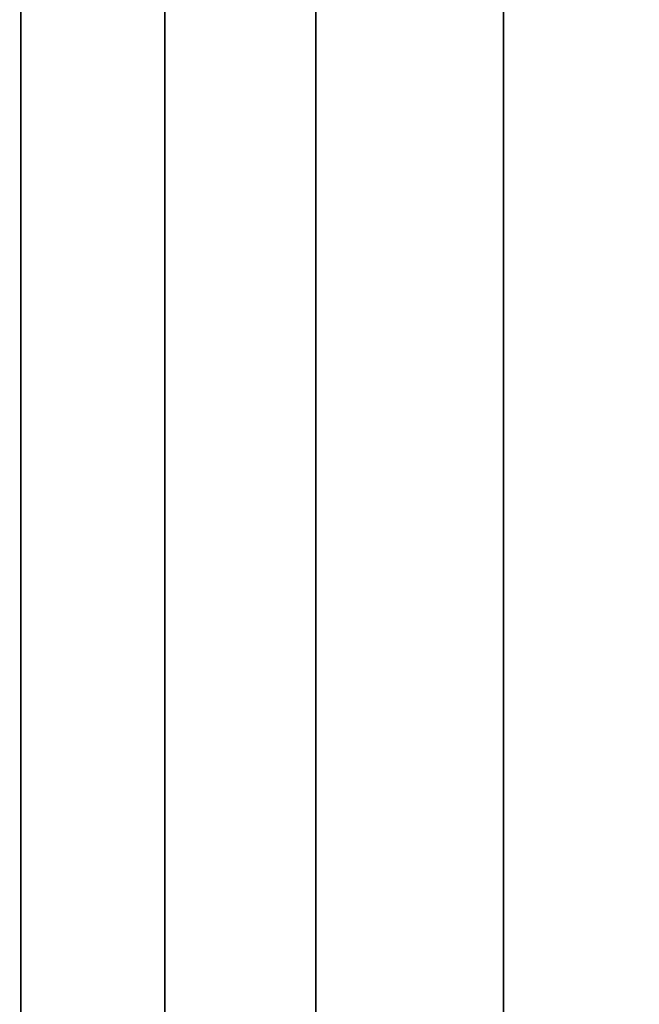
# Model space of a CAD drawing. Extents: x -1299 to -1246.9, y 2743.7 to 2747.9.
# Tile 357 of 1056: x -1289.0081 to -1288.9876, y 2747.7898 to 2747.8223. Entities that reach past the tile are written whole.
import ezdxf

# ---------------------------------------------------------------- set-up
doc = ezdxf.new("R2010")
doc.units = 0
doc.header["$LTSCALE"] = 150
doc.header["$MEASUREMENT"] = 0
doc.layers.add('3DFACE_BOLT', color=7, linetype='CONTINUOUS')
doc.layers.add('3DFACE_SHAPE', color=7, linetype='CONTINUOUS')

msp = doc.modelspace()

# ---------------------------------------------------------------- linework, layer by layer
at = {"layer": '3DFACE_BOLT', "color": 1}
for points, invisible_edges in [([(-1289.018079, 2747.815136, 0.126417), (-1289.018079, 2747.821824, 0.138), (-1289.008079, 2747.815136, 0.126417)], 14), ([(-1289.008079, 2747.815136, 0.126417), (-1289.018079, 2747.821824, 0.138), (-1289.008079, 2747.821824, 0.138)], 3), ([(-1289.018079, 2747.821824, 0.138), (-1289.018079, 2747.815136, 0.149583), (-1289.008079, 2747.821824, 0.138)], 14), ([(-1289.008079, 2747.821824, 0.138), (-1289.018079, 2747.815136, 0.149583), (-1289.008079, 2747.815136, 0.149583)], 3), ([(-1289.018079, 2747.815136, 0.056417), (-1289.018079, 2747.821824, 0.068), (-1289.008079, 2747.815136, 0.056417)], 14), ([(-1289.008079, 2747.815136, 0.056417), (-1289.018079, 2747.821824, 0.068), (-1289.008079, 2747.821824, 0.068)], 3), ([(-1289.018079, 2747.821824, 0.068), (-1289.018079, 2747.815136, 0.079583), (-1289.008079, 2747.821824, 0.068)], 14), ([(-1289.008079, 2747.821824, 0.068), (-1289.018079, 2747.815136, 0.079583), (-1289.008079, 2747.815136, 0.079583)], 3), ([(-1289.008079, 2747.815136, 0.126417), (-1289.008079, 2747.821824, 0.138), (-1289.008079, 2747.815136, 0.149583)], 12), ([(-1289.008079, 2747.815136, 0.056417), (-1289.008079, 2747.821824, 0.068), (-1289.008079, 2747.815136, 0.079583)], 12), ([(-1289.008079, 2747.816057, 0.135528), (-1289.008079, 2747.816449, 0.138), (-1288.958079, 2747.816057, 0.135528)], 14), ([(-1288.958079, 2747.816057, 0.135528), (-1289.008079, 2747.816449, 0.138), (-1288.958079, 2747.816449, 0.138)], 3), ([(-1289.008079, 2747.816449, 0.138), (-1289.008079, 2747.816057, 0.140472), (-1288.958079, 2747.816449, 0.138)], 14), ([(-1288.958079, 2747.816449, 0.138), (-1289.008079, 2747.816057, 0.140472), (-1288.958079, 2747.816057, 0.140472)], 3), ([(-1289.008079, 2747.816057, 0.140472), (-1289.008079, 2747.816449, 0.138), (-1289.008079, 2747.816057, 0.135528)], 12), ([(-1289.008079, 2747.816057, 0.065528), (-1289.008079, 2747.816449, 0.068), (-1288.958079, 2747.816057, 0.065528)], 14), ([(-1288.958079, 2747.816057, 0.065528), (-1289.008079, 2747.816449, 0.068), (-1288.958079, 2747.816449, 0.068)], 3), ([(-1289.008079, 2747.816449, 0.068), (-1289.008079, 2747.816057, 0.070472), (-1288.958079, 2747.816449, 0.068)], 14), ([(-1288.958079, 2747.816449, 0.068), (-1289.008079, 2747.816057, 0.070472), (-1288.958079, 2747.816057, 0.070472)], 3), ([(-1289.008079, 2747.816057, 0.070472), (-1289.008079, 2747.816449, 0.068), (-1289.008079, 2747.816057, 0.065528)], 12), ([(-1289.008079, 2747.814921, 0.133298), (-1289.008079, 2747.816057, 0.135528), (-1288.958079, 2747.814921, 0.133298)], 14), ([(-1288.958079, 2747.814921, 0.133298), (-1289.008079, 2747.816057, 0.135528), (-1288.958079, 2747.816057, 0.135528)], 3), ([(-1289.008079, 2747.816057, 0.140472), (-1289.008079, 2747.814921, 0.142702), (-1288.958079, 2747.816057, 0.140472)], 14), ([(-1288.958079, 2747.816057, 0.140472), (-1289.008079, 2747.814921, 0.142702), (-1288.958079, 2747.814921, 0.142702)], 3), ([(-1289.008079, 2747.814921, 0.142702), (-1289.008079, 2747.816057, 0.140472), (-1289.008079, 2747.814921, 0.133298)], 14), ([(-1289.008079, 2747.814921, 0.133298), (-1289.008079, 2747.816057, 0.140472), (-1289.008079, 2747.816057, 0.135528)], 3), ([(-1289.008079, 2747.814921, 0.063298), (-1289.008079, 2747.816057, 0.065528), (-1288.958079, 2747.814921, 0.063298)], 14), ([(-1288.958079, 2747.814921, 0.063298), (-1289.008079, 2747.816057, 0.065528), (-1288.958079, 2747.816057, 0.065528)], 3), ([(-1289.008079, 2747.816057, 0.070472), (-1289.008079, 2747.814921, 0.072702), (-1288.958079, 2747.816057, 0.070472)], 14), ([(-1288.958079, 2747.816057, 0.070472), (-1289.008079, 2747.814921, 0.072702), (-1288.958079, 2747.814921, 0.072702)], 3), ([(-1289.008079, 2747.814921, 0.072702), (-1289.008079, 2747.816057, 0.070472), (-1289.008079, 2747.814921, 0.063298)], 14), ([(-1289.008079, 2747.814921, 0.063298), (-1289.008079, 2747.816057, 0.070472), (-1289.008079, 2747.816057, 0.065528)], 3), ([(-1289.018079, 2747.801761, 0.126417), (-1289.018079, 2747.815136, 0.126417), (-1289.008079, 2747.801761, 0.126417)], 14), ([(-1289.008079, 2747.801761, 0.126417), (-1289.018079, 2747.815136, 0.126417), (-1289.008079, 2747.815136, 0.126417)], 3), ([(-1289.018079, 2747.815136, 0.149583), (-1289.018079, 2747.801761, 0.149583), (-1289.008079, 2747.815136, 0.149583)], 14), ([(-1289.008079, 2747.815136, 0.149583), (-1289.018079, 2747.801761, 0.149583), (-1289.008079, 2747.801761, 0.149583)], 3), ([(-1289.018079, 2747.801761, 0.056417), (-1289.018079, 2747.815136, 0.056417), (-1289.008079, 2747.801761, 0.056417)], 14), ([(-1289.008079, 2747.801761, 0.056417), (-1289.018079, 2747.815136, 0.056417), (-1289.008079, 2747.815136, 0.056417)], 3), ([(-1289.018079, 2747.815136, 0.079583), (-1289.018079, 2747.801761, 0.079583), (-1289.008079, 2747.815136, 0.079583)], 14), ([(-1289.008079, 2747.815136, 0.079583), (-1289.018079, 2747.801761, 0.079583), (-1289.008079, 2747.801761, 0.079583)], 3), ([(-1289.008079, 2747.801761, 0.126417), (-1289.008079, 2747.815136, 0.126417), (-1289.008079, 2747.801761, 0.149583)], 14), ([(-1289.008079, 2747.801761, 0.149583), (-1289.008079, 2747.815136, 0.126417), (-1289.008079, 2747.815136, 0.149583)], 3), ([(-1289.008079, 2747.801761, 0.056417), (-1289.008079, 2747.815136, 0.056417), (-1289.008079, 2747.801761, 0.079583)], 14), ([(-1289.008079, 2747.801761, 0.079583), (-1289.008079, 2747.815136, 0.056417), (-1289.008079, 2747.815136, 0.079583)], 3), ([(-1289.008079, 2747.813151, 0.131528), (-1289.008079, 2747.814921, 0.133298), (-1288.958079, 2747.813151, 0.131528)], 14), ([(-1288.958079, 2747.813151, 0.131528), (-1289.008079, 2747.814921, 0.133298), (-1288.958079, 2747.814921, 0.133298)], 3), ([(-1289.008079, 2747.814921, 0.142702), (-1289.008079, 2747.813151, 0.144472), (-1288.958079, 2747.814921, 0.142702)], 14), ([(-1288.958079, 2747.814921, 0.142702), (-1289.008079, 2747.813151, 0.144472), (-1288.958079, 2747.813151, 0.144472)], 3), ([(-1289.008079, 2747.813151, 0.144472), (-1289.008079, 2747.814921, 0.142702), (-1289.008079, 2747.813151, 0.131528)], 14), ([(-1289.008079, 2747.813151, 0.131528), (-1289.008079, 2747.814921, 0.142702), (-1289.008079, 2747.814921, 0.133298)], 3), ([(-1289.008079, 2747.813151, 0.061528), (-1289.008079, 2747.814921, 0.063298), (-1288.958079, 2747.813151, 0.061528)], 14), ([(-1288.958079, 2747.813151, 0.061528), (-1289.008079, 2747.814921, 0.063298), (-1288.958079, 2747.814921, 0.063298)], 3), ([(-1289.008079, 2747.814921, 0.072702), (-1289.008079, 2747.813151, 0.074472), (-1288.958079, 2747.814921, 0.072702)], 14), ([(-1288.958079, 2747.814921, 0.072702), (-1289.008079, 2747.813151, 0.074472), (-1288.958079, 2747.813151, 0.074472)], 3), ([(-1289.008079, 2747.813151, 0.074472), (-1289.008079, 2747.814921, 0.072702), (-1289.008079, 2747.813151, 0.061528)], 14), ([(-1289.008079, 2747.813151, 0.061528), (-1289.008079, 2747.814921, 0.072702), (-1289.008079, 2747.814921, 0.063298)], 3), ([(-1289.008079, 2747.810921, 0.130392), (-1289.008079, 2747.813151, 0.131528), (-1288.958079, 2747.810921, 0.130392)], 14), ([(-1288.958079, 2747.810921, 0.130392), (-1289.008079, 2747.813151, 0.131528), (-1288.958079, 2747.813151, 0.131528)], 3), ([(-1289.008079, 2747.813151, 0.144472), (-1289.008079, 2747.810921, 0.145608), (-1288.958079, 2747.813151, 0.144472)], 14), ([(-1288.958079, 2747.813151, 0.144472), (-1289.008079, 2747.810921, 0.145608), (-1288.958079, 2747.810921, 0.145608)], 3), ([(-1289.008079, 2747.810921, 0.145608), (-1289.008079, 2747.813151, 0.144472), (-1289.008079, 2747.810921, 0.130392)], 14), ([(-1289.008079, 2747.810921, 0.130392), (-1289.008079, 2747.813151, 0.144472), (-1289.008079, 2747.813151, 0.131528)], 3), ([(-1289.008079, 2747.810921, 0.060392), (-1289.008079, 2747.813151, 0.061528), (-1288.958079, 2747.810921, 0.060392)], 14), ([(-1288.958079, 2747.810921, 0.060392), (-1289.008079, 2747.813151, 0.061528), (-1288.958079, 2747.813151, 0.061528)], 3), ([(-1289.008079, 2747.813151, 0.074472), (-1289.008079, 2747.810921, 0.075608), (-1288.958079, 2747.813151, 0.074472)], 14), ([(-1288.958079, 2747.813151, 0.074472), (-1289.008079, 2747.810921, 0.075608), (-1288.958079, 2747.810921, 0.075608)], 3), ([(-1289.008079, 2747.810921, 0.075608), (-1289.008079, 2747.813151, 0.074472), (-1289.008079, 2747.810921, 0.060392)], 14), ([(-1289.008079, 2747.810921, 0.060392), (-1289.008079, 2747.813151, 0.074472), (-1289.008079, 2747.813151, 0.061528)], 3), ([(-1289.008079, 2747.808449, 0.13), (-1289.008079, 2747.810921, 0.130392), (-1288.958079, 2747.808449, 0.13)], 14), ([(-1288.958079, 2747.808449, 0.13), (-1289.008079, 2747.810921, 0.130392), (-1288.958079, 2747.810921, 0.130392)], 3), ([(-1289.008079, 2747.810921, 0.145608), (-1289.008079, 2747.808449, 0.146), (-1288.958079, 2747.810921, 0.145608)], 14), ([(-1288.958079, 2747.810921, 0.145608), (-1289.008079, 2747.808449, 0.146), (-1288.958079, 2747.808449, 0.146)], 3), ([(-1289.008079, 2747.808449, 0.146), (-1289.008079, 2747.810921, 0.145608), (-1289.008079, 2747.808449, 0.13)], 14), ([(-1289.008079, 2747.808449, 0.13), (-1289.008079, 2747.810921, 0.145608), (-1289.008079, 2747.810921, 0.130392)], 3), ([(-1289.008079, 2747.808449, 0.06), (-1289.008079, 2747.810921, 0.060392), (-1288.958079, 2747.808449, 0.06)], 14), ([(-1288.958079, 2747.808449, 0.06), (-1289.008079, 2747.810921, 0.060392), (-1288.958079, 2747.810921, 0.060392)], 3), ([(-1289.008079, 2747.810921, 0.075608), (-1289.008079, 2747.808449, 0.076), (-1288.958079, 2747.810921, 0.075608)], 14), ([(-1288.958079, 2747.810921, 0.075608), (-1289.008079, 2747.808449, 0.076), (-1288.958079, 2747.808449, 0.076)], 3), ([(-1289.008079, 2747.808449, 0.076), (-1289.008079, 2747.810921, 0.075608), (-1289.008079, 2747.808449, 0.06)], 14), ([(-1289.008079, 2747.808449, 0.06), (-1289.008079, 2747.810921, 0.075608), (-1289.008079, 2747.810921, 0.060392)], 3), ([(-1289.008079, 2747.805976, 0.130392), (-1289.008079, 2747.808449, 0.13), (-1288.958079, 2747.805976, 0.130392)], 14), ([(-1288.958079, 2747.805976, 0.130392), (-1289.008079, 2747.808449, 0.13), (-1288.958079, 2747.808449, 0.13)], 3), ([(-1289.008079, 2747.808449, 0.146), (-1289.008079, 2747.805976, 0.145608), (-1288.958079, 2747.808449, 0.146)], 14), ([(-1288.958079, 2747.808449, 0.146), (-1289.008079, 2747.805976, 0.145608), (-1288.958079, 2747.805976, 0.145608)], 3), ([(-1289.008079, 2747.805976, 0.145608), (-1289.008079, 2747.808449, 0.146), (-1289.008079, 2747.805976, 0.130392)], 14), ([(-1289.008079, 2747.805976, 0.130392), (-1289.008079, 2747.808449, 0.146), (-1289.008079, 2747.808449, 0.13)], 3), ([(-1289.008079, 2747.805976, 0.060392), (-1289.008079, 2747.808449, 0.06), (-1288.958079, 2747.805976, 0.060392)], 14), ([(-1288.958079, 2747.805976, 0.060392), (-1289.008079, 2747.808449, 0.06), (-1288.958079, 2747.808449, 0.06)], 3), ([(-1289.008079, 2747.808449, 0.076), (-1289.008079, 2747.805976, 0.075608), (-1288.958079, 2747.808449, 0.076)], 14), ([(-1288.958079, 2747.808449, 0.076), (-1289.008079, 2747.805976, 0.075608), (-1288.958079, 2747.805976, 0.075608)], 3), ([(-1289.008079, 2747.805976, 0.075608), (-1289.008079, 2747.808449, 0.076), (-1289.008079, 2747.805976, 0.060392)], 14), ([(-1289.008079, 2747.805976, 0.060392), (-1289.008079, 2747.808449, 0.076), (-1289.008079, 2747.808449, 0.06)], 3), ([(-1289.008079, 2747.803746, 0.131528), (-1289.008079, 2747.805976, 0.130392), (-1288.958079, 2747.803746, 0.131528)], 14), ([(-1288.958079, 2747.803746, 0.131528), (-1289.008079, 2747.805976, 0.130392), (-1288.958079, 2747.805976, 0.130392)], 3), ([(-1289.008079, 2747.805976, 0.145608), (-1289.008079, 2747.803746, 0.144472), (-1288.958079, 2747.805976, 0.145608)], 14), ([(-1288.958079, 2747.805976, 0.145608), (-1289.008079, 2747.803746, 0.144472), (-1288.958079, 2747.803746, 0.144472)], 3), ([(-1289.008079, 2747.803746, 0.144472), (-1289.008079, 2747.805976, 0.145608), (-1289.008079, 2747.803746, 0.131528)], 14), ([(-1289.008079, 2747.803746, 0.131528), (-1289.008079, 2747.805976, 0.145608), (-1289.008079, 2747.805976, 0.130392)], 3), ([(-1289.008079, 2747.803746, 0.061528), (-1289.008079, 2747.805976, 0.060392), (-1288.958079, 2747.803746, 0.061528)], 14), ([(-1288.958079, 2747.803746, 0.061528), (-1289.008079, 2747.805976, 0.060392), (-1288.958079, 2747.805976, 0.060392)], 3), ([(-1289.008079, 2747.805976, 0.075608), (-1289.008079, 2747.803746, 0.074472), (-1288.958079, 2747.805976, 0.075608)], 14), ([(-1288.958079, 2747.805976, 0.075608), (-1289.008079, 2747.803746, 0.074472), (-1288.958079, 2747.803746, 0.074472)], 3), ([(-1289.008079, 2747.803746, 0.074472), (-1289.008079, 2747.805976, 0.075608), (-1289.008079, 2747.803746, 0.061528)], 14), ([(-1289.008079, 2747.803746, 0.061528), (-1289.008079, 2747.805976, 0.075608), (-1289.008079, 2747.805976, 0.060392)], 3), ([(-1289.008079, 2747.801976, 0.133298), (-1289.008079, 2747.803746, 0.131528), (-1288.958079, 2747.801976, 0.133298)], 14), ([(-1288.958079, 2747.801976, 0.133298), (-1289.008079, 2747.803746, 0.131528), (-1288.958079, 2747.803746, 0.131528)], 3), ([(-1289.008079, 2747.803746, 0.144472), (-1289.008079, 2747.801976, 0.142702), (-1288.958079, 2747.803746, 0.144472)], 14), ([(-1288.958079, 2747.803746, 0.144472), (-1289.008079, 2747.801976, 0.142702), (-1288.958079, 2747.801976, 0.142702)], 3), ([(-1289.008079, 2747.801976, 0.142702), (-1289.008079, 2747.803746, 0.144472), (-1289.008079, 2747.801976, 0.133298)], 14), ([(-1289.008079, 2747.801976, 0.133298), (-1289.008079, 2747.803746, 0.144472), (-1289.008079, 2747.803746, 0.131528)], 3), ([(-1289.008079, 2747.801976, 0.063298), (-1289.008079, 2747.803746, 0.061528), (-1288.958079, 2747.801976, 0.063298)], 14), ([(-1288.958079, 2747.801976, 0.063298), (-1289.008079, 2747.803746, 0.061528), (-1288.958079, 2747.803746, 0.061528)], 3), ([(-1289.008079, 2747.803746, 0.074472), (-1289.008079, 2747.801976, 0.072702), (-1288.958079, 2747.803746, 0.074472)], 14), ([(-1288.958079, 2747.803746, 0.074472), (-1289.008079, 2747.801976, 0.072702), (-1288.958079, 2747.801976, 0.072702)], 3), ([(-1289.008079, 2747.801976, 0.072702), (-1289.008079, 2747.803746, 0.074472), (-1289.008079, 2747.801976, 0.063298)], 14), ([(-1289.008079, 2747.801976, 0.063298), (-1289.008079, 2747.803746, 0.074472), (-1289.008079, 2747.803746, 0.061528)], 3), ([(-1289.008079, 2747.80084, 0.135528), (-1289.008079, 2747.801976, 0.133298), (-1288.958079, 2747.80084, 0.135528)], 14), ([(-1288.958079, 2747.80084, 0.135528), (-1289.008079, 2747.801976, 0.133298), (-1288.958079, 2747.801976, 0.133298)], 3), ([(-1289.008079, 2747.801976, 0.142702), (-1289.008079, 2747.80084, 0.140472), (-1288.958079, 2747.801976, 0.142702)], 14), ([(-1288.958079, 2747.801976, 0.142702), (-1289.008079, 2747.80084, 0.140472), (-1288.958079, 2747.80084, 0.140472)], 3), ([(-1289.008079, 2747.80084, 0.140472), (-1289.008079, 2747.801976, 0.142702), (-1289.008079, 2747.80084, 0.135528)], 14), ([(-1289.008079, 2747.80084, 0.135528), (-1289.008079, 2747.801976, 0.142702), (-1289.008079, 2747.801976, 0.133298)], 3), ([(-1289.008079, 2747.80084, 0.065528), (-1289.008079, 2747.801976, 0.063298), (-1288.958079, 2747.80084, 0.065528)], 14), ([(-1288.958079, 2747.80084, 0.065528), (-1289.008079, 2747.801976, 0.063298), (-1288.958079, 2747.801976, 0.063298)], 3), ([(-1289.008079, 2747.801976, 0.072702), (-1289.008079, 2747.80084, 0.070472), (-1288.958079, 2747.801976, 0.072702)], 14), ([(-1288.958079, 2747.801976, 0.072702), (-1289.008079, 2747.80084, 0.070472), (-1288.958079, 2747.80084, 0.070472)], 3), ([(-1289.008079, 2747.80084, 0.070472), (-1289.008079, 2747.801976, 0.072702), (-1289.008079, 2747.80084, 0.065528)], 14), ([(-1289.008079, 2747.80084, 0.065528), (-1289.008079, 2747.801976, 0.072702), (-1289.008079, 2747.801976, 0.063298)], 3), ([(-1289.018079, 2747.795074, 0.138), (-1289.018079, 2747.801761, 0.126417), (-1289.008079, 2747.795074, 0.138)], 14), ([(-1289.008079, 2747.795074, 0.138), (-1289.018079, 2747.801761, 0.126417), (-1289.008079, 2747.801761, 0.126417)], 3), ([(-1289.018079, 2747.801761, 0.149583), (-1289.018079, 2747.795074, 0.138), (-1289.008079, 2747.801761, 0.149583)], 14), ([(-1289.008079, 2747.801761, 0.149583), (-1289.018079, 2747.795074, 0.138), (-1289.008079, 2747.795074, 0.138)], 3), ([(-1289.018079, 2747.795074, 0.068), (-1289.018079, 2747.801761, 0.056417), (-1289.008079, 2747.795074, 0.068)], 14), ([(-1289.008079, 2747.795074, 0.068), (-1289.018079, 2747.801761, 0.056417), (-1289.008079, 2747.801761, 0.056417)], 3), ([(-1289.018079, 2747.801761, 0.079583), (-1289.018079, 2747.795074, 0.068), (-1289.008079, 2747.801761, 0.079583)], 14), ([(-1289.008079, 2747.801761, 0.079583), (-1289.018079, 2747.795074, 0.068), (-1289.008079, 2747.795074, 0.068)], 3), ([(-1289.008079, 2747.795074, 0.138), (-1289.008079, 2747.801761, 0.126417), (-1289.008079, 2747.801761, 0.149583)], 2), ([(-1289.008079, 2747.795074, 0.068), (-1289.008079, 2747.801761, 0.056417), (-1289.008079, 2747.801761, 0.079583)], 2), ([(-1289.008079, 2747.800449, 0.138), (-1289.008079, 2747.80084, 0.135528), (-1288.958079, 2747.800449, 0.138)], 14), ([(-1288.958079, 2747.800449, 0.138), (-1289.008079, 2747.80084, 0.135528), (-1288.958079, 2747.80084, 0.135528)], 3), ([(-1289.008079, 2747.80084, 0.140472), (-1289.008079, 2747.800449, 0.138), (-1288.958079, 2747.80084, 0.140472)], 14), ([(-1288.958079, 2747.80084, 0.140472), (-1289.008079, 2747.800449, 0.138), (-1288.958079, 2747.800449, 0.138)], 3), ([(-1289.008079, 2747.800449, 0.138), (-1289.008079, 2747.80084, 0.140472), (-1289.008079, 2747.80084, 0.135528)], 2), ([(-1289.008079, 2747.800449, 0.068), (-1289.008079, 2747.80084, 0.065528), (-1288.958079, 2747.800449, 0.068)], 14), ([(-1288.958079, 2747.800449, 0.068), (-1289.008079, 2747.80084, 0.065528), (-1288.958079, 2747.80084, 0.065528)], 3), ([(-1289.008079, 2747.80084, 0.070472), (-1289.008079, 2747.800449, 0.068), (-1288.958079, 2747.80084, 0.070472)], 14), ([(-1288.958079, 2747.80084, 0.070472), (-1289.008079, 2747.800449, 0.068), (-1288.958079, 2747.800449, 0.068)], 3), ([(-1289.008079, 2747.800449, 0.068), (-1289.008079, 2747.80084, 0.070472), (-1289.008079, 2747.80084, 0.065528)], 2)]:
    msp.add_3dface(points, dxfattribs=dict(at, invisible_edges=invisible_edges))
at = {"layer": '3DFACE_SHAPE', "color": 13}
for points, invisible_edges in [([(-1289.046219, 2747.884449, 0.206), (-1289.046219, 2746.946449, 0.206), (-1288.944219, 2747.884449, 0.206)], 2), ([(-1289.046219, 2746.946449, 0.206), (-1288.944219, 2746.946449, 0.206), (-1288.944219, 2747.884449, 0.206)], 12), ([(-1288.998319, 2747.884449, 0.198), (-1288.998319, 2746.946449, 0.198), (-1289.046219, 2747.884449, 0.198)], 2), ([(-1288.998319, 2746.946449, 0.198), (-1289.046219, 2746.946449, 0.198), (-1289.046219, 2747.884449, 0.198)], 12), ([(-1289.046219, 2747.884449, 0.008), (-1289.046219, 2746.946449, 0.008), (-1288.998319, 2747.884449, 0.008)], 2), ([(-1289.046219, 2746.946449, 0.008), (-1288.998319, 2746.946449, 0.008), (-1288.998319, 2747.884449, 0.008)], 12), ([(-1288.944219, 2747.884449), (-1288.944219, 2746.946449), (-1289.046219, 2747.884449)], 2), ([(-1288.944219, 2746.946449), (-1289.046219, 2746.946449), (-1289.046219, 2747.884449)], 12), ([(-1288.998319, 2747.884449, 0.198), (-1288.998319, 2747.858449, 0.1465), (-1288.998319, 2747.808449, 0.1465)], 15), ([(-1288.998319, 2746.966449, 0.1465), (-1288.998319, 2747.884449, 0.198), (-1288.998319, 2747.808449, 0.1465)], 15), ([(-1288.998319, 2747.884449, 0.198), (-1288.998319, 2746.966449, 0.1465), (-1288.998319, 2746.946449, 0.198)], 3), ([(-1288.998319, 2747.808449, 0.0595), (-1288.998319, 2747.884449, 0.008), (-1288.998319, 2746.946449, 0.008)], 13), ([(-1288.998319, 2747.858449, 0.0595), (-1288.998319, 2747.884449, 0.008), (-1288.998319, 2747.808449, 0.0595)], 15), ([(-1288.992119, 2747.808449, 0.0595), (-1288.992119, 2747.884449, 0.008), (-1288.992119, 2747.858449, 0.0595)], 15), ([(-1288.992119, 2747.808449, 0.0595), (-1288.992119, 2746.966449, 0.0595), (-1288.992119, 2747.884449, 0.008)], 15), ([(-1288.992119, 2746.966449, 0.0595), (-1288.992119, 2746.946449, 0.008), (-1288.992119, 2747.884449, 0.008)], 13), ([(-1288.992119, 2747.884449, 0.008), (-1288.992119, 2746.946449, 0.008), (-1288.944219, 2747.884449, 0.008)], 2), ([(-1288.992119, 2746.946449, 0.008), (-1288.944219, 2746.946449, 0.008), (-1288.944219, 2747.884449, 0.008)], 12), ([(-1288.944219, 2747.884449, 0.198), (-1288.944219, 2746.946449, 0.198), (-1288.992119, 2747.858449, 0.198)], 14), ([(-1288.998319, 2747.858449, 0.1465), (-1288.998319, 2747.852438, 0.14401), (-1288.998319, 2747.808449, 0.1465)], 14), ([(-1288.998319, 2747.852438, 0.06199), (-1288.998319, 2747.858449, 0.0595), (-1288.998319, 2747.814459, 0.06199)], 14), ([(-1288.998319, 2747.814459, 0.06199), (-1288.998319, 2747.858449, 0.0595), (-1288.998319, 2747.808449, 0.0595)], 3), ([(-1288.998319, 2747.852438, 0.07401), (-1288.998319, 2747.808449, 0.1295), (-1288.998319, 2747.858449, 0.0765)], 3), ([(-1288.998319, 2747.808449, 0.1295), (-1288.998319, 2747.814459, 0.13199), (-1288.998319, 2747.858449, 0.0765)], 14), ([(-1288.998319, 2747.858449, 0.0765), (-1288.998319, 2747.814459, 0.13199), (-1288.998319, 2747.858449, 0.1295)], 15), ([(-1288.998319, 2747.814459, 0.13199), (-1288.998319, 2747.852438, 0.13199), (-1288.998319, 2747.858449, 0.1295)], 13), ([(-1288.992119, 2747.852438, 0.06199), (-1288.992119, 2747.808449, 0.0595), (-1288.992119, 2747.858449, 0.0595)], 3), ([(-1288.992119, 2747.852438, 0.13199), (-1288.992119, 2747.808449, 0.0765), (-1288.992119, 2747.858449, 0.1295)], 3), ([(-1288.992119, 2747.808449, 0.0765), (-1288.992119, 2747.814459, 0.07401), (-1288.992119, 2747.858449, 0.1295)], 14), ([(-1288.992119, 2747.858449, 0.1295), (-1288.992119, 2747.814459, 0.07401), (-1288.992119, 2747.858449, 0.0765)], 15), ([(-1288.992119, 2747.814459, 0.07401), (-1288.992119, 2747.852438, 0.07401), (-1288.992119, 2747.858449, 0.0765)], 15), ([(-1288.992119, 2747.852438, 0.14401), (-1288.992119, 2747.858449, 0.1465), (-1288.992119, 2747.814459, 0.14401)], 14), ([(-1288.992119, 2747.858449, 0.1465), (-1288.992119, 2747.858449, 0.198), (-1288.992119, 2747.814459, 0.14401)], 15), ([(-1288.992119, 2747.814459, 0.14401), (-1288.992119, 2747.858449, 0.198), (-1288.992119, 2747.808449, 0.1465)], 3), ([(-1288.992119, 2747.858449, 0.198), (-1288.992119, 2747.808449, 0.198), (-1288.992119, 2747.808449, 0.1465)], 14), ([(-1288.944219, 2746.946449, 0.198), (-1288.992119, 2747.808449, 0.198), (-1288.992119, 2747.858449, 0.198)], 13), ([(-1288.998319, 2747.808449, 0.1465), (-1288.998319, 2747.852438, 0.14401), (-1288.998319, 2747.814459, 0.14401)], 3), ([(-1288.998319, 2747.852438, 0.14401), (-1288.998319, 2747.849949, 0.138), (-1288.998319, 2747.814459, 0.14401)], 14), ([(-1288.998319, 2747.814459, 0.06199), (-1288.998319, 2747.816949, 0.068), (-1288.998319, 2747.852438, 0.06199)], 14), ([(-1288.998319, 2747.816949, 0.068), (-1288.998319, 2747.849949, 0.068), (-1288.998319, 2747.852438, 0.06199)], 13), ([(-1288.998319, 2747.808449, 0.1295), (-1288.998319, 2747.852438, 0.07401), (-1288.998319, 2747.808449, 0.0765)], 15), ([(-1288.998319, 2747.808449, 0.0765), (-1288.998319, 2747.852438, 0.07401), (-1288.998319, 2747.814459, 0.07401)], 3), ([(-1288.998319, 2747.852438, 0.07401), (-1288.998319, 2747.849949, 0.068), (-1288.998319, 2747.814459, 0.07401)], 14), ([(-1288.998319, 2747.814459, 0.13199), (-1288.998319, 2747.816949, 0.138), (-1288.998319, 2747.852438, 0.13199)], 14), ([(-1288.998319, 2747.816949, 0.138), (-1288.998319, 2747.849949, 0.138), (-1288.998319, 2747.852438, 0.13199)], 13), ([(-1288.992119, 2747.814459, 0.06199), (-1288.992119, 2747.808449, 0.0595), (-1288.992119, 2747.852438, 0.06199)], 14), ([(-1288.992119, 2747.852438, 0.06199), (-1288.992119, 2747.849949, 0.068), (-1288.992119, 2747.814459, 0.06199)], 14), ([(-1288.992119, 2747.814459, 0.07401), (-1288.992119, 2747.816949, 0.068), (-1288.992119, 2747.852438, 0.07401)], 14), ([(-1288.992119, 2747.816949, 0.068), (-1288.992119, 2747.849949, 0.068), (-1288.992119, 2747.852438, 0.07401)], 13), ([(-1288.992119, 2747.814459, 0.13199), (-1288.992119, 2747.808449, 0.1295), (-1288.992119, 2747.852438, 0.13199)], 14), ([(-1288.992119, 2747.808449, 0.1295), (-1288.992119, 2747.808449, 0.0765), (-1288.992119, 2747.852438, 0.13199)], 15), ([(-1288.992119, 2747.852438, 0.13199), (-1288.992119, 2747.849949, 0.138), (-1288.992119, 2747.814459, 0.13199)], 14), ([(-1288.992119, 2747.814459, 0.14401), (-1288.992119, 2747.816949, 0.138), (-1288.992119, 2747.852438, 0.14401)], 14), ([(-1288.992119, 2747.816949, 0.138), (-1288.992119, 2747.849949, 0.138), (-1288.992119, 2747.852438, 0.14401)], 13), ([(-1288.998319, 2747.849949, 0.138), (-1288.998319, 2747.816949, 0.138), (-1288.998319, 2747.814459, 0.14401)], 13), ([(-1288.998319, 2747.814459, 0.07401), (-1288.998319, 2747.849949, 0.068), (-1288.998319, 2747.816949, 0.068)], 3), ([(-1288.992119, 2747.849949, 0.068), (-1288.992119, 2747.816949, 0.068), (-1288.992119, 2747.814459, 0.06199)], 13), ([(-1288.992119, 2747.849949, 0.138), (-1288.992119, 2747.816949, 0.138), (-1288.992119, 2747.814459, 0.13199)], 13), ([(-1289.008079, 2747.825589, 0.173), (-1289.008079, 2747.808449, 0.173), (-1289.003319, 2747.830349, 0.173)], 14), ([(-1289.003319, 2747.830349, 0.173), (-1289.008079, 2747.808449, 0.173), (-1289.003319, 2747.779549, 0.173)], 3), ([(-1289.003319, 2747.779549, 0.033), (-1289.008079, 2747.825589, 0.033), (-1289.003319, 2747.830349, 0.033)], 3), ([(-1289.003319, 2747.779549, 0.173), (-1289.003319, 2747.814459, 0.14401), (-1289.003319, 2747.830349, 0.173)], 3), ([(-1289.003319, 2747.814459, 0.14401), (-1289.003319, 2747.830349, 0.138), (-1289.003319, 2747.830349, 0.173)], 13), ([(-1289.003319, 2747.814459, 0.14401), (-1289.003319, 2747.816949, 0.138), (-1289.003319, 2747.830349, 0.138)], 14), ([(-1289.003319, 2747.816949, 0.068), (-1289.003319, 2747.830349, 0.138), (-1289.003319, 2747.816949, 0.138)], 15), ([(-1289.003319, 2747.830349, 0.138), (-1289.003319, 2747.816949, 0.068), (-1289.003319, 2747.830349, 0.068)], 3), ([(-1289.003319, 2747.830349, 0.068), (-1289.003319, 2747.816949, 0.068), (-1289.003319, 2747.830349, 0.033)], 3), ([(-1289.003319, 2747.816949, 0.068), (-1289.003319, 2747.814459, 0.06199), (-1289.003319, 2747.830349, 0.033)], 14), ([(-1289.003319, 2747.814459, 0.06199), (-1289.003319, 2747.808449, 0.0595), (-1289.003319, 2747.830349, 0.033)], 14), ([(-1289.003319, 2747.808449, 0.0595), (-1289.003319, 2747.802438, 0.06199), (-1289.003319, 2747.830349, 0.033)], 14), ([(-1289.003319, 2747.830349, 0.033), (-1289.003319, 2747.802438, 0.06199), (-1289.003319, 2747.779549, 0.033)], 3), ([(-1289.008079, 2747.779549, 0.033), (-1289.008079, 2747.802438, 0.06199), (-1289.008079, 2747.825589, 0.033)], 3), ([(-1289.008079, 2747.802438, 0.06199), (-1289.008079, 2747.808449, 0.0595), (-1289.008079, 2747.825589, 0.033)], 14), ([(-1289.008079, 2747.825589, 0.033), (-1289.008079, 2747.808449, 0.0595), (-1289.008079, 2747.814459, 0.06199)], 13), ([(-1289.008079, 2747.814459, 0.06199), (-1289.008079, 2747.816949, 0.068), (-1289.008079, 2747.825589, 0.033)], 14), ([(-1289.008079, 2747.816949, 0.068), (-1289.008079, 2747.825589, 0.173), (-1289.008079, 2747.825589, 0.033)], 13), ([(-1289.008079, 2747.816949, 0.138), (-1289.008079, 2747.825589, 0.173), (-1289.008079, 2747.816949, 0.068)], 15), ([(-1289.008079, 2747.816949, 0.138), (-1289.008079, 2747.814459, 0.14401), (-1289.008079, 2747.825589, 0.173)], 14), ([(-1289.008079, 2747.825589, 0.173), (-1289.008079, 2747.814459, 0.14401), (-1289.008079, 2747.808449, 0.173)], 3), ([(-1289.008079, 2747.779549, 0.033), (-1289.008079, 2747.825589, 0.033), (-1289.003319, 2747.779549, 0.033)], 2), ([(-1289.008079, 2747.814459, 0.13199), (-1289.008079, 2747.816949, 0.138), (-1289.008079, 2747.814459, 0.07401)], 14), ([(-1289.008079, 2747.814459, 0.07401), (-1289.008079, 2747.816949, 0.138), (-1289.008079, 2747.816949, 0.068)], 3), ([(-1289.008079, 2747.814459, 0.13199), (-1289.003319, 2747.814459, 0.13199), (-1289.008079, 2747.816949, 0.138)], 3), ([(-1289.003319, 2747.814459, 0.13199), (-1289.003319, 2747.816949, 0.138), (-1289.008079, 2747.816949, 0.138)], 14), ([(-1289.008079, 2747.816949, 0.138), (-1289.003319, 2747.816949, 0.138), (-1289.008079, 2747.814459, 0.14401)], 3), ([(-1289.003319, 2747.816949, 0.138), (-1289.003319, 2747.814459, 0.14401), (-1289.008079, 2747.814459, 0.14401)], 14), ([(-1289.008079, 2747.814459, 0.06199), (-1289.003319, 2747.814459, 0.06199), (-1289.008079, 2747.816949, 0.068)], 3), ([(-1289.003319, 2747.814459, 0.06199), (-1289.003319, 2747.816949, 0.068), (-1289.008079, 2747.816949, 0.068)], 14), ([(-1289.008079, 2747.816949, 0.068), (-1289.003319, 2747.816949, 0.068), (-1289.008079, 2747.814459, 0.07401)], 3), ([(-1289.003319, 2747.816949, 0.068), (-1289.003319, 2747.814459, 0.07401), (-1289.008079, 2747.814459, 0.07401)], 14), ([(-1289.003319, 2747.814459, 0.07401), (-1289.003319, 2747.816949, 0.068), (-1289.003319, 2747.814459, 0.13199)], 14), ([(-1289.003319, 2747.814459, 0.13199), (-1289.003319, 2747.816949, 0.068), (-1289.003319, 2747.816949, 0.138)], 3), ([(-1288.998319, 2747.814459, 0.06199), (-1288.992119, 2747.814459, 0.06199), (-1288.998319, 2747.816949, 0.068)], 3), ([(-1288.992119, 2747.814459, 0.06199), (-1288.992119, 2747.816949, 0.068), (-1288.998319, 2747.816949, 0.068)], 14), ([(-1288.998319, 2747.816949, 0.068), (-1288.992119, 2747.816949, 0.068), (-1288.998319, 2747.814459, 0.07401)], 3), ([(-1288.992119, 2747.816949, 0.068), (-1288.992119, 2747.814459, 0.07401), (-1288.998319, 2747.814459, 0.07401)], 14), ([(-1288.998319, 2747.814459, 0.13199), (-1288.992119, 2747.814459, 0.13199), (-1288.998319, 2747.816949, 0.138)], 3), ([(-1288.992119, 2747.814459, 0.13199), (-1288.992119, 2747.816949, 0.138), (-1288.998319, 2747.816949, 0.138)], 14), ([(-1288.998319, 2747.816949, 0.138), (-1288.992119, 2747.816949, 0.138), (-1288.998319, 2747.814459, 0.14401)], 3), ([(-1288.992119, 2747.816949, 0.138), (-1288.992119, 2747.814459, 0.14401), (-1288.998319, 2747.814459, 0.14401)], 14), ([(-1289.008079, 2747.814459, 0.14401), (-1289.008079, 2747.808449, 0.1465), (-1289.008079, 2747.808449, 0.173)], 14), ([(-1289.008079, 2747.814459, 0.07401), (-1289.008079, 2747.808449, 0.0765), (-1289.008079, 2747.814459, 0.13199)], 14), ([(-1289.008079, 2747.814459, 0.13199), (-1289.008079, 2747.808449, 0.0765), (-1289.008079, 2747.808449, 0.1295)], 3), ([(-1289.008079, 2747.808449, 0.1295), (-1289.003319, 2747.808449, 0.1295), (-1289.008079, 2747.814459, 0.13199)], 3), ([(-1289.003319, 2747.808449, 0.1295), (-1289.003319, 2747.814459, 0.13199), (-1289.008079, 2747.814459, 0.13199)], 14), ([(-1289.008079, 2747.814459, 0.14401), (-1289.003319, 2747.814459, 0.14401), (-1289.008079, 2747.808449, 0.1465)], 3), ([(-1289.003319, 2747.814459, 0.14401), (-1289.003319, 2747.808449, 0.1465), (-1289.008079, 2747.808449, 0.1465)], 14), ([(-1289.008079, 2747.808449, 0.0595), (-1289.003319, 2747.808449, 0.0595), (-1289.008079, 2747.814459, 0.06199)], 3), ([(-1289.003319, 2747.808449, 0.0595), (-1289.003319, 2747.814459, 0.06199), (-1289.008079, 2747.814459, 0.06199)], 14), ([(-1289.008079, 2747.814459, 0.07401), (-1289.003319, 2747.814459, 0.07401), (-1289.008079, 2747.808449, 0.0765)], 3), ([(-1289.003319, 2747.814459, 0.07401), (-1289.003319, 2747.808449, 0.0765), (-1289.008079, 2747.808449, 0.0765)], 14), ([(-1289.003319, 2747.808449, 0.1465), (-1289.003319, 2747.814459, 0.14401), (-1289.003319, 2747.779549, 0.173)], 14), ([(-1289.003319, 2747.814459, 0.13199), (-1289.003319, 2747.808449, 0.1295), (-1289.003319, 2747.814459, 0.07401)], 14), ([(-1289.003319, 2747.808449, 0.1295), (-1289.003319, 2747.808449, 0.0765), (-1289.003319, 2747.814459, 0.07401)], 13), ([(-1288.998319, 2747.814459, 0.07401), (-1288.992119, 2747.814459, 0.07401), (-1288.998319, 2747.808449, 0.0765)], 3), ([(-1288.992119, 2747.814459, 0.07401), (-1288.992119, 2747.808449, 0.0765), (-1288.998319, 2747.808449, 0.0765)], 14), ([(-1288.998319, 2747.808449, 0.0595), (-1288.992119, 2747.808449, 0.0595), (-1288.998319, 2747.814459, 0.06199)], 3), ([(-1288.992119, 2747.808449, 0.0595), (-1288.992119, 2747.814459, 0.06199), (-1288.998319, 2747.814459, 0.06199)], 14), ([(-1288.998319, 2747.814459, 0.14401), (-1288.992119, 2747.814459, 0.14401), (-1288.998319, 2747.808449, 0.1465)], 3), ([(-1288.992119, 2747.814459, 0.14401), (-1288.992119, 2747.808449, 0.1465), (-1288.998319, 2747.808449, 0.1465)], 14), ([(-1288.998319, 2747.808449, 0.1295), (-1288.992119, 2747.808449, 0.1295), (-1288.998319, 2747.814459, 0.13199)], 3), ([(-1288.992119, 2747.808449, 0.1295), (-1288.992119, 2747.814459, 0.13199), (-1288.998319, 2747.814459, 0.13199)], 14), ([(-1289.008079, 2747.808449, 0.1465), (-1289.008079, 2747.802438, 0.14401), (-1289.008079, 2747.808449, 0.173)], 14), ([(-1289.008079, 2747.808449, 0.173), (-1289.008079, 2747.802438, 0.14401), (-1289.008079, 2747.779549, 0.173)], 15), ([(-1289.008079, 2747.808449, 0.0765), (-1289.008079, 2747.802438, 0.07401), (-1289.008079, 2747.808449, 0.1295)], 14), ([(-1289.008079, 2747.808449, 0.1295), (-1289.008079, 2747.802438, 0.07401), (-1289.008079, 2747.802438, 0.13199)], 3), ([(-1289.008079, 2747.802438, 0.13199), (-1289.003319, 2747.802438, 0.13199), (-1289.008079, 2747.808449, 0.1295)], 3), ([(-1289.003319, 2747.802438, 0.13199), (-1289.003319, 2747.808449, 0.1295), (-1289.008079, 2747.808449, 0.1295)], 14), ([(-1289.008079, 2747.808449, 0.1465), (-1289.003319, 2747.808449, 0.1465), (-1289.008079, 2747.802438, 0.14401)], 3), ([(-1289.003319, 2747.808449, 0.1465), (-1289.003319, 2747.802438, 0.14401), (-1289.008079, 2747.802438, 0.14401)], 14), ([(-1289.008079, 2747.802438, 0.06199), (-1289.003319, 2747.802438, 0.06199), (-1289.008079, 2747.808449, 0.0595)], 3), ([(-1289.003319, 2747.802438, 0.06199), (-1289.003319, 2747.808449, 0.0595), (-1289.008079, 2747.808449, 0.0595)], 14), ([(-1289.008079, 2747.808449, 0.0765), (-1289.003319, 2747.808449, 0.0765), (-1289.008079, 2747.802438, 0.07401)], 3), ([(-1289.003319, 2747.808449, 0.0765), (-1289.003319, 2747.802438, 0.07401), (-1289.008079, 2747.802438, 0.07401)], 14), ([(-1289.008079, 2747.808449, 0.173), (-1289.008079, 2747.779549, 0.173), (-1289.003319, 2747.779549, 0.173)], 12), ([(-1289.003319, 2747.802438, 0.14401), (-1289.003319, 2747.808449, 0.1465), (-1289.003319, 2747.779549, 0.138)], 14), ([(-1289.003319, 2747.779549, 0.138), (-1289.003319, 2747.808449, 0.1465), (-1289.003319, 2747.779549, 0.173)], 15), ([(-1289.003319, 2747.802438, 0.07401), (-1289.003319, 2747.808449, 0.0765), (-1289.003319, 2747.802438, 0.13199)], 14), ([(-1289.003319, 2747.808449, 0.0765), (-1289.003319, 2747.808449, 0.1295), (-1289.003319, 2747.802438, 0.13199)], 13), ([(-1288.998319, 2747.808449, 0.0765), (-1288.992119, 2747.808449, 0.0765), (-1288.998319, 2747.802438, 0.07401)], 3), ([(-1288.992119, 2747.808449, 0.0765), (-1288.992119, 2747.802438, 0.07401), (-1288.998319, 2747.802438, 0.07401)], 14), ([(-1288.998319, 2747.802438, 0.06199), (-1288.992119, 2747.802438, 0.06199), (-1288.998319, 2747.808449, 0.0595)], 3), ([(-1288.992119, 2747.802438, 0.06199), (-1288.992119, 2747.808449, 0.0595), (-1288.998319, 2747.808449, 0.0595)], 14), ([(-1288.998319, 2747.808449, 0.1465), (-1288.992119, 2747.808449, 0.1465), (-1288.998319, 2747.802438, 0.14401)], 3), ([(-1288.992119, 2747.808449, 0.1465), (-1288.992119, 2747.802438, 0.14401), (-1288.998319, 2747.802438, 0.14401)], 14), ([(-1288.998319, 2747.802438, 0.13199), (-1288.992119, 2747.802438, 0.13199), (-1288.998319, 2747.808449, 0.1295)], 3), ([(-1288.992119, 2747.802438, 0.13199), (-1288.992119, 2747.808449, 0.1295), (-1288.998319, 2747.808449, 0.1295)], 14), ([(-1288.998319, 2747.802438, 0.14401), (-1288.998319, 2746.966449, 0.1465), (-1288.998319, 2747.808449, 0.1465)], 3), ([(-1288.998319, 2746.946449, 0.008), (-1288.998319, 2746.966449, 0.0595), (-1288.998319, 2747.808449, 0.0595)], 15), ([(-1288.998319, 2746.966449, 0.0595), (-1288.998319, 2747.802438, 0.06199), (-1288.998319, 2747.808449, 0.0595)], 13), ([(-1288.998319, 2747.802438, 0.07401), (-1288.998319, 2746.966449, 0.1295), (-1288.998319, 2747.808449, 0.0765)], 3), ([(-1288.998319, 2746.966449, 0.1295), (-1288.998319, 2746.972459, 0.13199), (-1288.998319, 2747.808449, 0.0765)], 14), ([(-1288.998319, 2747.808449, 0.0765), (-1288.998319, 2746.972459, 0.13199), (-1288.998319, 2747.808449, 0.1295)], 15), ([(-1288.998319, 2746.972459, 0.13199), (-1288.998319, 2747.802438, 0.13199), (-1288.998319, 2747.808449, 0.1295)], 13), ([(-1288.992119, 2747.802438, 0.14401), (-1288.992119, 2747.808449, 0.1465), (-1288.992119, 2746.972459, 0.14401)], 14), ([(-1288.992119, 2747.808449, 0.1465), (-1288.992119, 2747.808449, 0.198), (-1288.992119, 2746.972459, 0.14401)], 15), ([(-1288.992119, 2746.972459, 0.14401), (-1288.992119, 2747.808449, 0.198), (-1288.992119, 2746.966449, 0.1465)], 3), ([(-1288.992119, 2747.808449, 0.198), (-1288.992119, 2746.966449, 0.198), (-1288.992119, 2746.966449, 0.1465)], 14), ([(-1288.992119, 2747.802438, 0.06199), (-1288.992119, 2746.972459, 0.06199), (-1288.992119, 2747.808449, 0.0595)], 3), ([(-1288.992119, 2746.972459, 0.06199), (-1288.992119, 2746.966449, 0.0595), (-1288.992119, 2747.808449, 0.0595)], 14), ([(-1288.992119, 2747.802438, 0.07401), (-1288.992119, 2747.808449, 0.0765), (-1288.992119, 2746.972459, 0.07401)], 14), ([(-1288.992119, 2747.808449, 0.0765), (-1288.992119, 2747.808449, 0.1295), (-1288.992119, 2746.972459, 0.07401)], 15), ([(-1288.992119, 2746.972459, 0.07401), (-1288.992119, 2747.808449, 0.1295), (-1288.992119, 2746.966449, 0.0765)], 3), ([(-1288.992119, 2747.808449, 0.1295), (-1288.992119, 2747.802438, 0.13199), (-1288.992119, 2746.966449, 0.0765)], 14), ([(-1288.992119, 2746.966449, 0.198), (-1288.992119, 2747.808449, 0.198), (-1288.944219, 2746.946449, 0.198)], 14), ([(-1289.008079, 2747.802438, 0.14401), (-1289.008079, 2747.799949, 0.138), (-1289.008079, 2747.779549, 0.173)], 14), ([(-1289.008079, 2747.779549, 0.173), (-1289.008079, 2747.799949, 0.138), (-1289.008079, 2747.802438, 0.13199)], 13), ([(-1289.008079, 2747.802438, 0.07401), (-1289.008079, 2747.799949, 0.068), (-1289.008079, 2747.802438, 0.13199)], 14), ([(-1289.008079, 2747.802438, 0.13199), (-1289.008079, 2747.799949, 0.068), (-1289.008079, 2747.779549, 0.173)], 15), ([(-1289.008079, 2747.799949, 0.068), (-1289.008079, 2747.802438, 0.06199), (-1289.008079, 2747.779549, 0.033)], 14), ([(-1289.008079, 2747.802438, 0.14401), (-1289.003319, 2747.802438, 0.14401), (-1289.008079, 2747.799949, 0.138)], 3), ([(-1289.003319, 2747.802438, 0.14401), (-1289.003319, 2747.799949, 0.138), (-1289.008079, 2747.799949, 0.138)], 14), ([(-1289.008079, 2747.799949, 0.138), (-1289.003319, 2747.799949, 0.138), (-1289.008079, 2747.802438, 0.13199)], 3), ([(-1289.003319, 2747.799949, 0.138), (-1289.003319, 2747.802438, 0.13199), (-1289.008079, 2747.802438, 0.13199)], 14), ([(-1289.008079, 2747.802438, 0.07401), (-1289.003319, 2747.802438, 0.07401), (-1289.008079, 2747.799949, 0.068)], 3), ([(-1289.003319, 2747.802438, 0.07401), (-1289.003319, 2747.799949, 0.068), (-1289.008079, 2747.799949, 0.068)], 14), ([(-1289.008079, 2747.799949, 0.068), (-1289.003319, 2747.799949, 0.068), (-1289.008079, 2747.802438, 0.06199)], 3), ([(-1289.003319, 2747.799949, 0.068), (-1289.003319, 2747.802438, 0.06199), (-1289.008079, 2747.802438, 0.06199)], 14), ([(-1289.003319, 2747.799949, 0.138), (-1289.003319, 2747.802438, 0.14401), (-1289.003319, 2747.779549, 0.138)], 14), ([(-1289.003319, 2747.802438, 0.06199), (-1289.003319, 2747.779549, 0.068), (-1289.003319, 2747.779549, 0.033)], 13), ([(-1289.003319, 2747.802438, 0.06199), (-1289.003319, 2747.799949, 0.068), (-1289.003319, 2747.779549, 0.068)], 14), ([(-1289.003319, 2747.802438, 0.13199), (-1289.003319, 2747.799949, 0.138), (-1289.003319, 2747.802438, 0.07401)], 14), ([(-1289.003319, 2747.799949, 0.138), (-1289.003319, 2747.779549, 0.138), (-1289.003319, 2747.802438, 0.07401)], 15), ([(-1289.003319, 2747.802438, 0.07401), (-1289.003319, 2747.779549, 0.138), (-1289.003319, 2747.799949, 0.068)], 3), ([(-1288.998319, 2747.802438, 0.07401), (-1288.992119, 2747.802438, 0.07401), (-1288.998319, 2747.799949, 0.068)], 3), ([(-1288.992119, 2747.802438, 0.07401), (-1288.992119, 2747.799949, 0.068), (-1288.998319, 2747.799949, 0.068)], 14), ([(-1288.998319, 2747.799949, 0.068), (-1288.992119, 2747.799949, 0.068), (-1288.998319, 2747.802438, 0.06199)], 3), ([(-1288.992119, 2747.799949, 0.068), (-1288.992119, 2747.802438, 0.06199), (-1288.998319, 2747.802438, 0.06199)], 14), ([(-1288.998319, 2747.802438, 0.14401), (-1288.992119, 2747.802438, 0.14401), (-1288.998319, 2747.799949, 0.138)], 3), ([(-1288.992119, 2747.802438, 0.14401), (-1288.992119, 2747.799949, 0.138), (-1288.998319, 2747.799949, 0.138)], 14), ([(-1288.998319, 2747.799949, 0.138), (-1288.992119, 2747.799949, 0.138), (-1288.998319, 2747.802438, 0.13199)], 3), ([(-1288.992119, 2747.799949, 0.138), (-1288.992119, 2747.802438, 0.13199), (-1288.998319, 2747.802438, 0.13199)], 14), ([(-1288.998319, 2746.972459, 0.14401), (-1288.998319, 2746.966449, 0.1465), (-1288.998319, 2747.802438, 0.14401)], 14), ([(-1288.998319, 2747.802438, 0.14401), (-1288.998319, 2747.799949, 0.138), (-1288.998319, 2746.972459, 0.14401)], 14), ([(-1288.998319, 2747.802438, 0.06199), (-1288.998319, 2746.966449, 0.0595), (-1288.998319, 2746.972459, 0.06199)], 13), ([(-1288.998319, 2746.972459, 0.06199), (-1288.998319, 2746.974949, 0.068), (-1288.998319, 2747.802438, 0.06199)], 14), ([(-1288.998319, 2747.802438, 0.06199), (-1288.998319, 2746.974949, 0.068), (-1288.998319, 2747.799949, 0.068)], 3), ([(-1288.998319, 2747.799949, 0.068), (-1288.998319, 2746.972459, 0.07401), (-1288.998319, 2747.802438, 0.07401)], 3), ([(-1288.998319, 2746.972459, 0.07401), (-1288.998319, 2746.966449, 0.0765), (-1288.998319, 2747.802438, 0.07401)], 14), ([(-1288.998319, 2747.802438, 0.07401), (-1288.998319, 2746.966449, 0.0765), (-1288.998319, 2746.966449, 0.1295)], 15), ([(-1288.998319, 2746.972459, 0.13199), (-1288.998319, 2746.974949, 0.138), (-1288.998319, 2747.802438, 0.13199)], 14), ([(-1288.998319, 2746.974949, 0.138), (-1288.998319, 2747.799949, 0.138), (-1288.998319, 2747.802438, 0.13199)], 13), ([(-1288.992119, 2746.972459, 0.14401), (-1288.992119, 2746.974949, 0.138), (-1288.992119, 2747.802438, 0.14401)], 14), ([(-1288.992119, 2747.802438, 0.14401), (-1288.992119, 2746.974949, 0.138), (-1288.992119, 2747.799949, 0.138)], 3), ([(-1288.992119, 2747.799949, 0.138), (-1288.992119, 2746.972459, 0.13199), (-1288.992119, 2747.802438, 0.13199)], 3), ([(-1288.992119, 2746.972459, 0.06199), (-1288.992119, 2747.802438, 0.06199), (-1288.992119, 2747.799949, 0.068)], 13), ([(-1288.992119, 2746.966449, 0.0765), (-1288.992119, 2747.802438, 0.13199), (-1288.992119, 2746.966449, 0.1295)], 15), ([(-1288.992119, 2747.802438, 0.13199), (-1288.992119, 2746.972459, 0.13199), (-1288.992119, 2746.966449, 0.1295)], 15), ([(-1288.992119, 2746.972459, 0.07401), (-1288.992119, 2746.974949, 0.068), (-1288.992119, 2747.802438, 0.07401)], 14), ([(-1288.992119, 2746.974949, 0.068), (-1288.992119, 2747.799949, 0.068), (-1288.992119, 2747.802438, 0.07401)], 13), ([(-1289.008079, 2747.799949, 0.068), (-1289.008079, 2747.779549, 0.033), (-1289.008079, 2747.779549, 0.173)], 13), ([(-1289.003319, 2747.779549, 0.138), (-1289.003319, 2747.779549, 0.068), (-1289.003319, 2747.799949, 0.068)], 14), ([(-1288.998319, 2747.799949, 0.138), (-1288.998319, 2746.974949, 0.138), (-1288.998319, 2746.972459, 0.14401)], 13), ([(-1288.998319, 2746.974949, 0.068), (-1288.998319, 2746.972459, 0.07401), (-1288.998319, 2747.799949, 0.068)], 14), ([(-1288.992119, 2746.974949, 0.138), (-1288.992119, 2746.972459, 0.13199), (-1288.992119, 2747.799949, 0.138)], 14), ([(-1288.992119, 2746.974949, 0.068), (-1288.992119, 2746.972459, 0.06199), (-1288.992119, 2747.799949, 0.068)], 14)]:
    msp.add_3dface(points, dxfattribs=dict(at, invisible_edges=invisible_edges))

doc.saveas('drawing.dxf')
